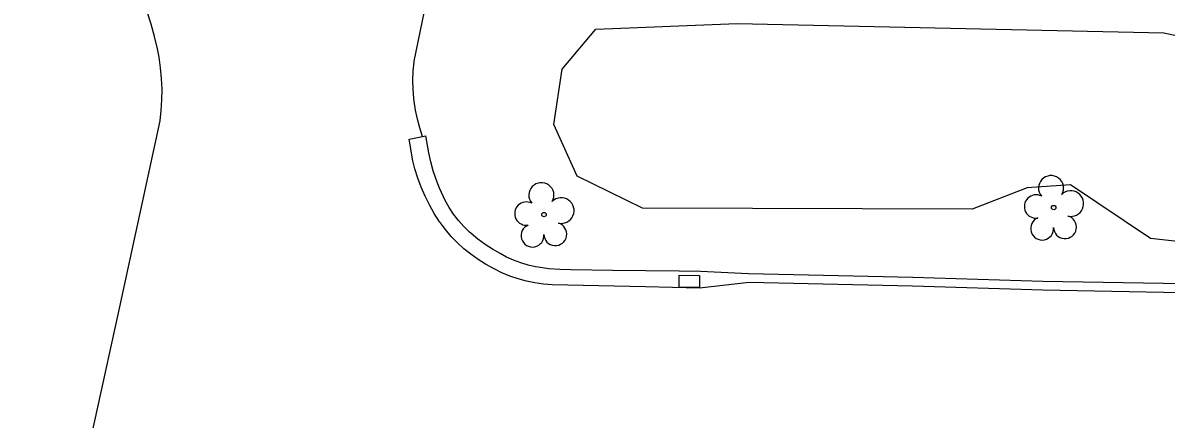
# Model space of a CAD drawing. Extents: x 1611576 to 1617186, y 899279 to 905462.
# Drawn here: x 1616142.3 to 1616311.6, y 899551.7 to 899610.3 of the extents above; entities that cross this region are included whole.
import ezdxf

# ---------------------------------------------------------------- set-up
doc = ezdxf.new("R2010")
doc.units = 0
for name, color, linetype in [('Exist Roads Curbs', 7, 'Continuous'), ('Exist Roads EOP', 7, 'Continuous'), ('Exist Roads EOP Other', 7, 'Continuous'), ('Exist Structure Minor Catch Basin', 7, 'Continuous'), ('Exist Vegetation Hedge Row', 7, 'Continuous'), ('Exist Vegetation Tree CELL', 7, 'Continuous')]:
    doc.layers.add(name, color=color, linetype=linetype)

msp = doc.modelspace()

# ---------------------------------------------------------------- linework, layer by layer
at = {"layer": 'Exist Roads Curbs'}
for points in [[(1616239.46, 899573.59), (1616229.58, 899573.65), (1616223.4, 899573.75), (1616221.78, 899573.8), (1616220.16, 899573.93), (1616218.56, 899574.14), (1616218.2, 899574.2), (1616217.1, 899574.45), (1616216.01, 899574.78), (1616214.94, 899575.18), (1616213.91, 899575.65), (1616212.94, 899576.19), (1616211.8, 899576.83), (1616210.71, 899577.53), (1616209.66, 899578.3), (1616208.65, 899579.13), (1616208.4, 899579.35), (1616207.56, 899580.18), (1616206.78, 899581.07), (1616206.07, 899582.01), (1616205.41, 899582.99), (1616204.83, 899584.02), (1616204.54, 899584.59), (1616203.96, 899585.84), (1616203.46, 899587.12), (1616203.03, 899588.42), (1616202.68, 899589.75), (1616202.4, 899591.1), (1616201.94, 899593.62)], [(1616325.78, 899571.44), (1616311.19, 899571.72), (1616293.32, 899572.05), (1616274.06, 899572.63), (1616258.59, 899572.97), (1616249.75, 899573.16), (1616242.6, 899573.53), (1616239.46, 899573.59)]]:
    msp.add_lwpolyline(points, dxfattribs=at)
at = {"layer": 'Exist Roads EOP'}
for points in [[(1616201.47, 899593.52), (1616201.05, 899594.8), (1616200.71, 899596.1), (1616200.43, 899597.42), (1616200.22, 899598.75), (1616200.17, 899599.17), (1616200.07, 899600.51), (1616200.04, 899601.86), (1616200.09, 899603.21), (1616200.22, 899604.56), (1616200.24, 899604.65), (1616203.32, 899619.79), (1616206.3, 899633.88)], [(1616140.14, 899493.23), (1616144.54, 899512.87), (1616150.36, 899539.69), (1616156.37, 899567.17), (1616162.59, 899595.81), (1616162.77, 899597.38), (1616162.87, 899598.96), (1616162.88, 899600.54), (1616162.82, 899602.12), (1616162.68, 899603.7), (1616162.45, 899605.27), (1616162.23, 899606.48), (1616161.79, 899608.33), (1616161.27, 899610.16), (1616160.68, 899611.97)], [(1616200.02, 899589.9), (1616199.47, 899593.13), (1616201.47, 899593.52), (1616201.94, 899593.62)]]:
    msp.add_lwpolyline(points, dxfattribs=at)
at = {"layer": 'Exist Roads EOP Other'}
msp.add_lwpolyline([(1616325.69, 899570.12), (1616311.17, 899570.43), (1616293.29, 899570.76), (1616274.03, 899571.34), (1616258.56, 899571.68), (1616249.81, 899571.87), (1616242.49, 899571.03), (1616234.49, 899571.24), (1616220.65, 899571.54), (1616219.37, 899571.65), (1616218.1, 899571.83), (1616216.85, 899572.09), (1616215.61, 899572.43), (1616214.4, 899572.85), (1616213.21, 899573.34), (1616212.06, 899573.9), (1616211.95, 899573.96), (1616210.8, 899574.59), (1616209.69, 899575.29), (1616208.62, 899576.06), (1616207.6, 899576.88), (1616206.63, 899577.77), (1616205.72, 899578.72), (1616204.87, 899579.72), (1616204.08, 899580.77), (1616203.99, 899580.89), (1616203.2, 899582.11), (1616202.48, 899583.37), (1616201.83, 899584.66), (1616201.25, 899585.99), (1616200.75, 899587.35), (1616200.32, 899588.74), (1616200.02, 899589.9)], dxfattribs=at)
at = {"layer": 'Exist Structure Minor Catch Basin'}
msp.add_lwpolyline([(1616239.45, 899572.95), (1616242.47, 899572.94), (1616242.47, 899571.15), (1616239.44, 899571.16)], close=True, dxfattribs=at)
at = {"layer": 'Exist Vegetation Hedge Row'}
msp.add_lwpolyline([(1616319.44, 899577.29), (1616309.24, 899578.42), (1616297.42, 899586.35), (1616291, 899585.92), (1616282.85, 899582.74), (1616234.04, 899582.88), (1616224.35, 899587.63), (1616220.9, 899595.27), (1616222.16, 899603.5), (1616227.14, 899609.41), (1616248.04, 899610.23), (1616311.22, 899608.84), (1616344.33, 899601.81)], dxfattribs=at)
at = {"layer": 'Exist Vegetation Tree CELL'}
for p, q in [((1616219.45, 899581.95), (1616219.45, 899581.95)), ((1616294.92, 899582.99), (1616294.92, 899582.99))]:
    msp.add_line(p, q, dxfattribs=at)
for centre in [(1616219.45, 899581.95), (1616294.92, 899582.99)]:
    msp.add_circle(centre, 0.326, dxfattribs=at)
for centre, radius, start, end in [((1616294.53, 899585.86), 1.86, 330.1651, 219.7134), ((1616219.06, 899584.82), 1.86, 330.1651, 219.7134), ((1616297.46, 899583.58), 1.9, 257.1011, 134.1999), ((1616216.84, 899582.1), 1.73, 62.6636, 279.3457), ((1616222, 899582.54), 1.9, 257.1011, 134.1999), ((1616292.31, 899583.14), 1.73, 62.6636, 279.3457), ((1616217.74, 899578.83), 1.69, 111.5671, 6.231), ((1616221.12, 899579.05), 1.7, 181.2822, 74.56), ((1616293.21, 899579.87), 1.69, 111.5671, 6.231), ((1616296.59, 899580.09), 1.7, 181.2822, 74.56)]:
    msp.add_arc(centre, radius, start, end, dxfattribs=at)

doc.saveas('drawing.dxf')
